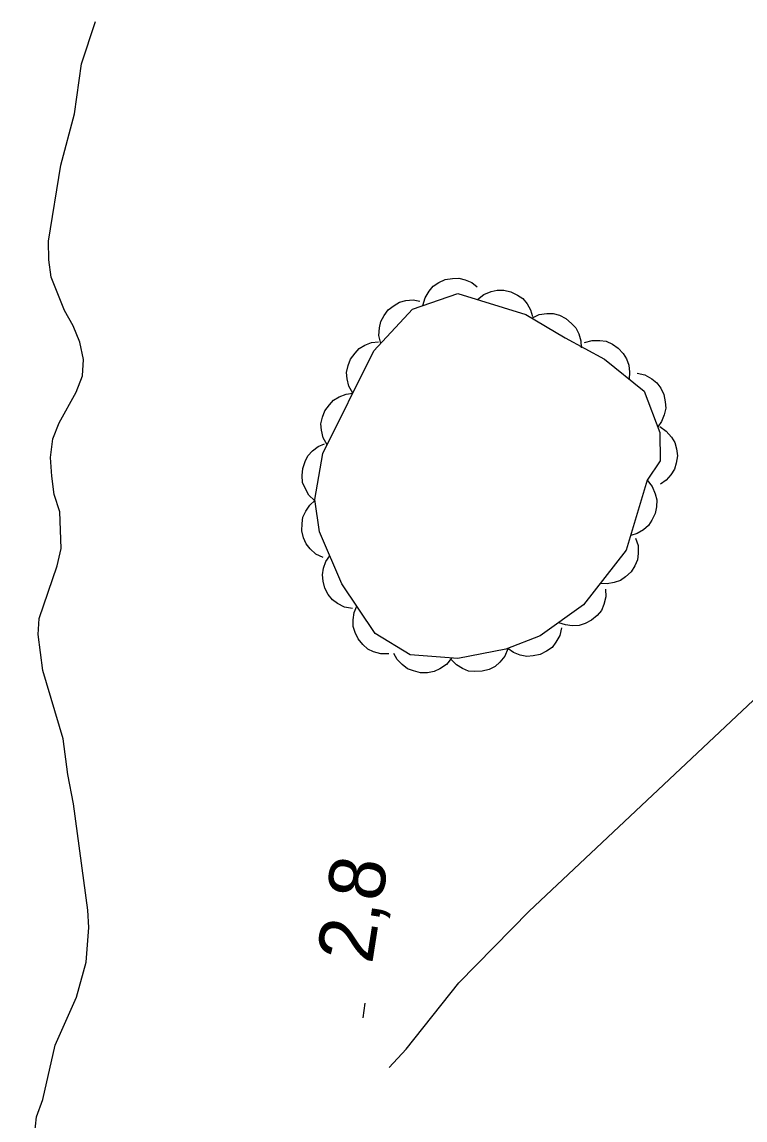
# Model space of a CAD drawing. Extents: x 282461 to 284471, y 5554090 to 5557646.
# Drawn here: x 283160.5 to 283199.1, y 5556210.6 to 5556269.2 of the extents above; entities that cross this region are included whole.
import ezdxf

# ---------------------------------------------------------------- set-up
doc = ezdxf.new("R2010")
doc.units = 0
for name, color, linetype in [('Niveau 2', 7, 'Continuous'), ('Niveau 22', 7, 'Continuous'), ('Niveau 3', 7, 'Continuous'), ('Niveau 44', 7, 'Continuous')]:
    doc.layers.add(name, color=color, linetype=linetype)

msp = doc.modelspace()

# ---------------------------------------------------------------- linework, layer by layer
at = {"layer": 'Niveau 2'}
for points in [[(283163.41, 5556217.13), (283163.92, 5556218.99), (283164.07, 5556220.85), (283164.01, 5556221.78), (283163.25, 5556227.46), (283162.95, 5556229.02), (283162.7, 5556230.94), (283161.62, 5556234.59), (283161.37, 5556236.5), (283161.42, 5556237.37), (283162.38, 5556240.17), (283162.6, 5556241.1), (283162.52, 5556243.07), (283162.22, 5556244), (283162.1, 5556244.98), (283162.03, 5556245.97), (283162.14, 5556246.96), (283162.48, 5556247.83), (283163.39, 5556249.47), (283163.73, 5556250.34), (283163.78, 5556251.21), (283163.59, 5556252.14), (283163.24, 5556253.01), (283162.77, 5556253.82), (283162.05, 5556255.61), (283161.93, 5556256.54), (283161.92, 5556257.53), (283162.57, 5556261.6), (283163.3, 5556264.34), (283163.68, 5556267.01), (283164.42, 5556269.28)], [(283159.56, 5556183.07), (283161.92, 5556185.13), (283162.55, 5556186.58), (283162.77, 5556187.51), (283162.76, 5556188.44), (283162.64, 5556189.43), (283161.62, 5556193.02), (283161.55, 5556193.95), (283161.82, 5556195.75), (283162.38, 5556197.49), (283162.49, 5556198.48), (283162.24, 5556200.34), (283161.87, 5556202.13), (283161.58, 5556203.06), (283161.45, 5556204.05), (283161.13, 5556206.83), (283161.12, 5556207.76), (283161.23, 5556208.75), (283161.16, 5556209.73), (283161.27, 5556210.72), (283161.61, 5556211.65), (283162.28, 5556214.56), (283163.41, 5556217.13)]]:
    msp.add_lwpolyline(points, dxfattribs=at)
at = {"layer": 'Niveau 22'}
msp.add_lwpolyline([(283180.11, 5556213.37), (283181.03, 5556214.34), (283183.84, 5556217.89), (283187.59, 5556221.72), (283205.56, 5556238.63)], dxfattribs=at)
at = {"layer": 'Niveau 3'}
msp.add_line((283178.72, 5556216.01), (283178.84, 5556216.8), dxfattribs=at)
at = {"layer": 'Niveau 44'}
for points in [[(283181.91, 5556254.09), (283182.03, 5556254.51), (283182.25, 5556254.86), (283182.46, 5556255.12), (283182.76, 5556255.32), (283183.11, 5556255.48), (283183.5, 5556255.54), (283183.83, 5556255.56), (283184.18, 5556255.47), (283184.53, 5556255.32), (283184.82, 5556255.1)], [(283184.83, 5556254.42), (283185.17, 5556254.69), (283185.56, 5556254.84), (283185.88, 5556254.92), (283186.24, 5556254.91), (283186.61, 5556254.83), (283186.97, 5556254.65), (283187.25, 5556254.47), (283187.48, 5556254.19), (283187.67, 5556253.86), (283187.77, 5556253.51)], [(283193.9, 5556244.75), (283192.78, 5556241.02), (283190.49, 5556238.09), (283188.19, 5556236.43), (283186.34, 5556235.72), (283183.79, 5556235.22), (283181.23, 5556235.43), (283179.36, 5556236.57), (283177.58, 5556239.22), (283176.39, 5556241.99), (283176.14, 5556243.73), (283176.57, 5556246.18), (283179.3, 5556251.67), (283181.36, 5556253.9), (283183.79, 5556254.74), (283187.41, 5556253.62), (283189.51, 5556252.36), (283191.62, 5556251.23), (283193.73, 5556249.51), (283194.57, 5556247.31), (283194.59, 5556245.8), (283193.9, 5556244.75)], [(283179.67, 5556252.07), (283179.57, 5556252.49), (283179.6, 5556252.9), (283179.67, 5556253.24), (283179.84, 5556253.56), (283180.07, 5556253.86), (283180.38, 5556254.1), (283180.66, 5556254.27), (283181.01, 5556254.36), (283181.39, 5556254.39), (283181.76, 5556254.33)], [(283187.74, 5556253.42), (283188.12, 5556253.61), (283188.54, 5556253.66), (283188.88, 5556253.67), (283189.22, 5556253.57), (283189.56, 5556253.4), (283189.86, 5556253.14), (283190.09, 5556252.9), (283190.25, 5556252.58), (283190.35, 5556252.21), (283190.37, 5556251.84)], [(283178.17, 5556249.4), (283177.96, 5556249.78), (283177.87, 5556250.18), (283177.84, 5556250.52), (283177.92, 5556250.88), (283178.05, 5556251.23), (283178.29, 5556251.55), (283178.51, 5556251.79), (283178.82, 5556251.98), (283179.18, 5556252.11), (283179.54, 5556252.16)], [(283190.55, 5556252.11), (283190.96, 5556252.23), (283191.37, 5556252.23), (283191.71, 5556252.18), (283192.04, 5556252.03), (283192.35, 5556251.82), (283192.61, 5556251.52), (283192.8, 5556251.25), (283192.91, 5556250.91), (283192.96, 5556250.53), (283192.93, 5556250.16)], [(283193.36, 5556250.47), (283193.78, 5556250.38), (283194.14, 5556250.17), (283194.41, 5556249.96), (283194.62, 5556249.67), (283194.78, 5556249.33), (283194.86, 5556248.94), (283194.89, 5556248.61), (283194.81, 5556248.25), (283194.67, 5556247.9), (283194.46, 5556247.6)], [(283176.8, 5556246.65), (283176.59, 5556247.02), (283176.5, 5556247.43), (283176.47, 5556247.77), (283176.55, 5556248.12), (283176.68, 5556248.47), (283176.92, 5556248.79), (283177.14, 5556249.04), (283177.45, 5556249.22), (283177.81, 5556249.36), (283178.17, 5556249.4)], [(283194.57, 5556247.62), (283194.92, 5556247.38), (283195.19, 5556247.06), (283195.37, 5556246.78), (283195.47, 5556246.43), (283195.51, 5556246.05), (283195.45, 5556245.66), (283195.36, 5556245.34), (283195.16, 5556245.04), (283194.91, 5556244.75), (283194.61, 5556244.54)], [(283176.13, 5556243.67), (283175.82, 5556243.96), (283175.62, 5556244.33), (283175.49, 5556244.64), (283175.46, 5556245), (283175.5, 5556245.38), (283175.63, 5556245.75), (283175.77, 5556246.05), (283176.02, 5556246.32), (283176.32, 5556246.55), (283176.66, 5556246.7)], [(283193.9, 5556244.75), (283194.17, 5556244.42), (283194.33, 5556244.03), (283194.41, 5556243.7), (283194.4, 5556243.34), (283194.33, 5556242.97), (283194.15, 5556242.62), (283193.97, 5556242.34), (283193.7, 5556242.11), (283193.37, 5556241.91), (283193.02, 5556241.8)], [(283176.59, 5556240.62), (283176.2, 5556240.81), (283175.9, 5556241.09), (283175.68, 5556241.35), (283175.54, 5556241.68), (283175.45, 5556242.05), (283175.46, 5556242.45), (283175.51, 5556242.78), (283175.66, 5556243.1), (283175.88, 5556243.42), (283176.15, 5556243.67)], [(283193.28, 5556241.66), (283193.42, 5556241.26), (283193.42, 5556240.84), (283193.38, 5556240.5), (283193.24, 5556240.17), (283193.04, 5556239.85), (283192.74, 5556239.59), (283192.48, 5556239.39), (283192.13, 5556239.28), (283191.76, 5556239.22), (283191.39, 5556239.24)], [(283178.15, 5556237.89), (283177.73, 5556237.97), (283177.36, 5556238.17), (283177.08, 5556238.36), (283176.86, 5556238.65), (283176.68, 5556238.98), (283176.59, 5556239.36), (283176.55, 5556239.69), (283176.61, 5556240.05), (283176.74, 5556240.41), (283176.94, 5556240.72)], [(283191.67, 5556238.94), (283191.69, 5556238.52), (283191.58, 5556238.11), (283191.45, 5556237.8), (283191.22, 5556237.52), (283190.93, 5556237.28), (283190.58, 5556237.1), (283190.26, 5556236.99), (283189.9, 5556236.97), (283189.53, 5556237.02), (283189.18, 5556237.14)], [(283180.1, 5556235.47), (283179.67, 5556235.47), (283179.27, 5556235.59), (283178.97, 5556235.73), (283178.7, 5556235.97), (283178.46, 5556236.27), (283178.3, 5556236.62), (283178.19, 5556236.94), (283178.19, 5556237.3), (283178.25, 5556237.68), (283178.39, 5556238.02)], [(283189.33, 5556236.87), (283189.23, 5556236.45), (283189.02, 5556236.09), (283188.82, 5556235.82), (283188.52, 5556235.61), (283188.18, 5556235.44), (283187.8, 5556235.37), (283187.47, 5556235.33), (283187.11, 5556235.41), (283186.76, 5556235.55), (283186.46, 5556235.76)], [(283183.44, 5556235.25), (283183.17, 5556234.91), (283182.83, 5556234.68), (283182.52, 5556234.53), (283182.17, 5556234.46), (283181.79, 5556234.46), (283181.41, 5556234.56), (283181.09, 5556234.68), (283180.81, 5556234.9), (283180.55, 5556235.18), (283180.37, 5556235.5)], [(283186.46, 5556235.74), (283186.3, 5556235.35), (283186.03, 5556235.03), (283185.78, 5556234.8), (283185.45, 5556234.64), (283185.09, 5556234.54), (283184.7, 5556234.53), (283184.36, 5556234.55), (283184.03, 5556234.69), (283183.71, 5556234.89), (283183.44, 5556235.15)]]:
    msp.add_lwpolyline(points, dxfattribs=at)

# ---------------------------------------------------------------- texts
at = {"layer": 'Niveau 3'}
msp.add_text('2,8  ', height=3, rotation=81.09575, dxfattribs=at).set_placement((283179.2, 5556218.85))

doc.saveas('drawing.dxf')
